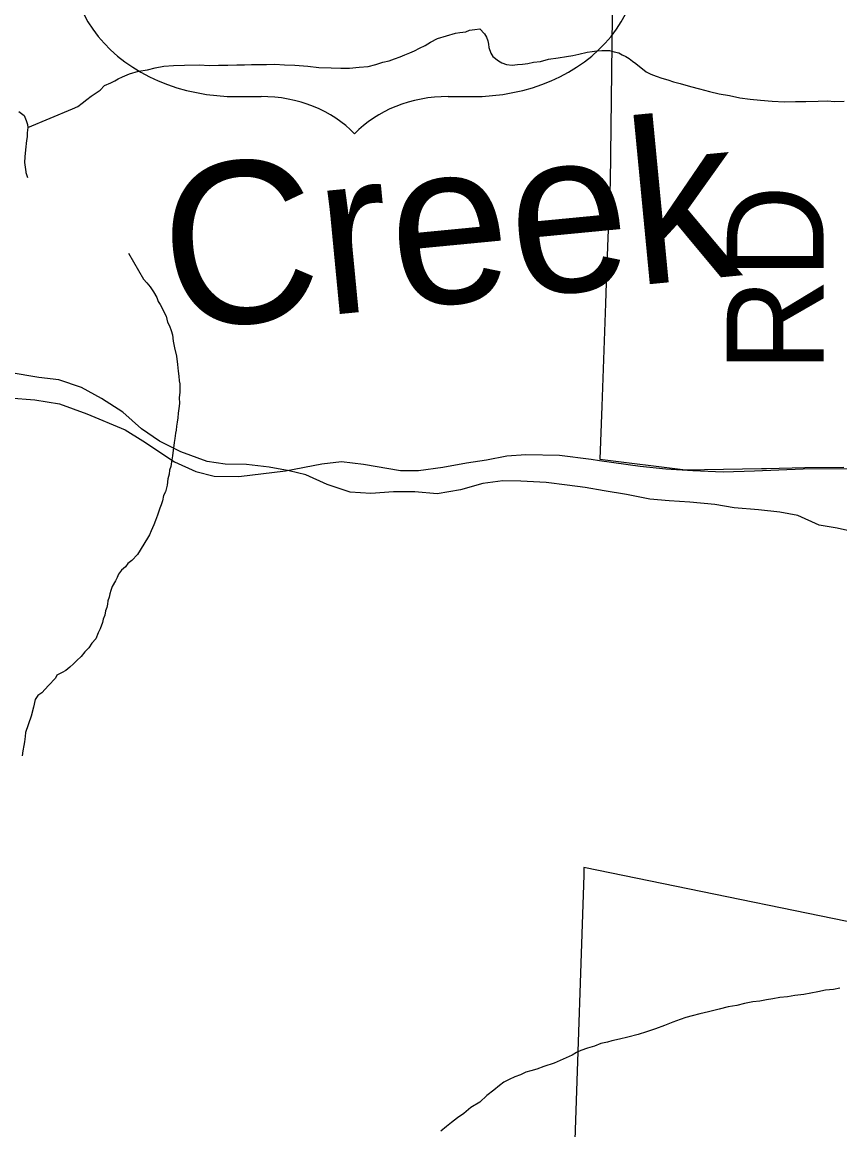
# Model space of a CAD drawing. Extents: x -6.1 to 38, y -7.7 to 22.
# Drawn here: x 7.096 to 7.576, y 16.217 to 16.867 of the extents above; entities that cross this region are included whole.
import ezdxf

# ---------------------------------------------------------------- set-up
doc = ezdxf.new("R2010")
doc.units = 0
for name, color, linetype in [('GM_X_Corporation', 7, 'Continuous'), ('GM_X_County_Road_Text', 7, 'Continuous'), ('GM_X_Minor_River', 7, 'Continuous'), ('GM_X_Minor_River_Text', 7, 'Continuous'), ('GM_X_Township_Road', 7, 'Continuous'), ('GM_X_US_Shield', 7, 'Continuous')]:
    doc.layers.add(name, color=color, linetype=linetype)

msp = doc.modelspace()

# ---------------------------------------------------------------- linework, layer by layer
at = {"layer": 'GM_X_Corporation'}
for points in [[(7.44295, 16.90286), (7.44139, 16.77262), (7.43997, 16.7403), (7.4391, 16.71389), (7.43871, 16.70171), (7.43648, 16.64144), (7.43534, 16.61022), (7.48571, 16.60399), (7.53027, 16.60472), (7.53312, 16.60481), (7.55562, 16.60546), (7.57855, 16.60564)], [(7.63396, 16.32793), (7.426, 16.37056), (7.42585, 16.36615), (7.42065, 16.21071)]]:
    msp.add_lwpolyline(points, dxfattribs=at)
at = {"layer": 'GM_X_Minor_River'}
for points in [[(7.09936, 16.80493), (7.12575, 16.81605), (7.12876, 16.81725), (7.13139, 16.81919), (7.134, 16.82152), (7.13663, 16.82347), (7.13963, 16.82543), (7.14188, 16.82699), (7.14449, 16.8297), (7.14826, 16.83128), (7.15052, 16.83247), (7.1524, 16.83364), (7.15503, 16.83483), (7.15918, 16.83642), (7.16447, 16.83804), (7.16977, 16.8389), (7.17431, 16.84012), (7.17923, 16.84097), (7.18491, 16.84145), (7.19137, 16.84156), (7.2001, 16.84172), (7.20618, 16.84145), (7.2115, 16.84154), (7.21681, 16.84164), (7.22213, 16.84174), (7.22668, 16.84182), (7.23086, 16.8419), (7.23504, 16.84197), (7.23959, 16.84205), (7.24453, 16.84214), (7.25023, 16.84186), (7.25631, 16.84159), (7.26392, 16.84097), (7.27039, 16.84032), (7.27761, 16.84007), (7.28331, 16.83979), (7.28824, 16.83988), (7.29393, 16.84037), (7.29924, 16.84084), (7.30377, 16.84207), (7.30793, 16.84328), (7.31171, 16.84411), (7.31473, 16.8453), (7.31813, 16.84651), (7.32076, 16.84769), (7.32378, 16.84889), (7.32642, 16.85008), (7.32943, 16.85165), (7.33282, 16.85323), (7.33582, 16.85519), (7.33996, 16.85716), (7.35054, 16.8604), (7.35319, 16.86082), (7.3566, 16.86126), (7.35886, 16.86207), (7.36189, 16.8625), (7.36492, 16.86294), (7.36764, 16.85994), (7.36881, 16.85806), (7.36961, 16.85579), (7.37002, 16.8539), (7.37006, 16.852), (7.37126, 16.8486), (7.37243, 16.84672), (7.3759, 16.84412), (7.37781, 16.84301), (7.38049, 16.84192), (7.38392, 16.8416), (7.38695, 16.84204), (7.38998, 16.84209), (7.39301, 16.84253), (7.39642, 16.84335), (7.40059, 16.8438), (7.40512, 16.84503), (7.4108, 16.84589), (7.41572, 16.84674), (7.41951, 16.84719), (7.42292, 16.84801), (7.42783, 16.84924), (7.43086, 16.84967), (7.43352, 16.8501), (7.43655, 16.85015), (7.43883, 16.85019), (7.44111, 16.85023), (7.44378, 16.84952), (7.44645, 16.84881), (7.44837, 16.8477), (7.45067, 16.8466), (7.45259, 16.8455), (7.45451, 16.84401), (7.45644, 16.84253), (7.4626, 16.83769), (7.46529, 16.83622), (7.46834, 16.83513), (7.47178, 16.83406), (7.47522, 16.83298), (7.47865, 16.8319), (7.48247, 16.83083), (7.48858, 16.82903), (7.49392, 16.82761), (7.49965, 16.82619)], [(7.49965, 16.82619), (7.50537, 16.82477), (7.51146, 16.82374), (7.51756, 16.82233), (7.52365, 16.82168), (7.52974, 16.82103), (7.53659, 16.82039), (7.54381, 16.82014), (7.55026, 16.82026), (7.55633, 16.82036), (7.56355, 16.8205), (7.56886, 16.82059), (7.57343, 16.82029), (7.57874, 16.82039)], [(7.09425, 16.81434), (7.09733, 16.81212), (7.09853, 16.8091), (7.09933, 16.80683), (7.09936, 16.80493), (7.09904, 16.80188), (7.09908, 16.7996), (7.09874, 16.79731), (7.09807, 16.79198), (7.09777, 16.78779), (7.09745, 16.78436), (7.09788, 16.78171), (7.09831, 16.77905), (7.09831, 16.77905), (7.09831, 16.77867), (7.09924, 16.7756)], [(7.15854, 16.7313), (7.16741, 16.71604), (7.16935, 16.71379), (7.17129, 16.71154), (7.17325, 16.70854), (7.1752, 16.70515), (7.176, 16.70288), (7.17718, 16.701), (7.18072, 16.69422), (7.18154, 16.69081), (7.18272, 16.68855), (7.18352, 16.6859), (7.18433, 16.68326), (7.18478, 16.67947), (7.18561, 16.67568), (7.18683, 16.67076), (7.1873, 16.66582), (7.18775, 16.66203), (7.18818, 16.65899), (7.18823, 16.65633), (7.18864, 16.65444), (7.18868, 16.65216), (7.18873, 16.6495), (7.18841, 16.64645), (7.18847, 16.64303), (7.18814, 16.63998), (7.18781, 16.63731), (7.18748, 16.63465), (7.18715, 16.63198), (7.18681, 16.62969), (7.18647, 16.6274), (7.18612, 16.6255), (7.1858, 16.62245), (7.18546, 16.62016), (7.18511, 16.61825), (7.18478, 16.61558), (7.18446, 16.61216), (7.18377, 16.60872), (7.18343, 16.60606), (7.18272, 16.60376), (7.18238, 16.60147), (7.18167, 16.5988), (7.18135, 16.59499), (7.18028, 16.59117), (7.17918, 16.58887), (7.17848, 16.58581), (7.17776, 16.58352), (7.17704, 16.5816), (7.17631, 16.57969), (7.17559, 16.5774), (7.17451, 16.57433), (7.17342, 16.57165), (7.17196, 16.5682), (7.17086, 16.5659), (7.16976, 16.56398), (7.16385, 16.55437), (7.1605, 16.55089), (7.15825, 16.54895), (7.15677, 16.54702), (7.15452, 16.54508), (7.15267, 16.54276), (7.15194, 16.54085), (7.15084, 16.53893), (7.149, 16.53547), (7.14828, 16.53318), (7.14756, 16.53126), (7.14721, 16.52936), (7.14649, 16.52706), (7.14615, 16.52515), (7.1458, 16.52325), (7.14507, 16.52133), (7.14474, 16.51867), (7.14365, 16.51636), (7.1433, 16.51446), (7.14185, 16.51063), (7.14075, 16.50833), (7.13929, 16.50488), (7.13706, 16.50218), (7.13521, 16.49948), (7.13298, 16.49716), (7.13075, 16.49446), (7.12813, 16.49213), (7.12626, 16.4902), (7.12402, 16.48825), (7.12178, 16.48631), (7.11952, 16.48513), (7.11651, 16.48356), (7.11578, 16.48164), (7.11168, 16.47738), (7.10758, 16.47313), (7.10533, 16.47157), (7.10385, 16.46926), (7.1028, 16.46468), (7.10137, 16.45933), (7.09813, 16.44976), (7.09779, 16.44748), (7.09746, 16.44443), (7.09712, 16.44214)], [(7.58685, 16.56713), (7.57474, 16.56975), (7.56415, 16.57162), (7.55165, 16.57727), (7.54106, 16.57914), (7.52857, 16.58062), (7.5142, 16.58172), (7.50285, 16.58358), (7.4881, 16.58506), (7.476, 16.58578), (7.46465, 16.58689), (7.45103, 16.5895), (7.43779, 16.59174), (7.42681, 16.59361), (7.41622, 16.5951), (7.40374, 16.59658), (7.38899, 16.59729), (7.37839, 16.59764), (7.36668, 16.59609), (7.35346, 16.59227), (7.33985, 16.58995), (7.32661, 16.59105), (7.31413, 16.59102), (7.3009, 16.59022), (7.28879, 16.59094), (7.27517, 16.59545), (7.26267, 16.6011), (7.25283, 16.60335), (7.2411, 16.60559), (7.22786, 16.60707), (7.21538, 16.60741), (7.20479, 16.6089), (7.18926, 16.61453), (7.17676, 16.62094), (7.16615, 16.62811), (7.15515, 16.63794), (7.14265, 16.64586), (7.13091, 16.65227), (7.11766, 16.65678), (7.10593, 16.65826), (7.08852, 16.66124)], [(7.09712, 16.44214), (7.09642, 16.43909), (7.09609, 16.43604)], [(7.57629, 16.2998), (7.5725, 16.29897), (7.56795, 16.29851), (7.56341, 16.29767), (7.55925, 16.29683), (7.55509, 16.296), (7.54978, 16.29552), (7.54562, 16.29469), (7.54107, 16.29422), (7.5369, 16.29339), (7.53311, 16.29294), (7.52933, 16.29211), (7.52516, 16.29166), (7.52024, 16.29081), (7.51571, 16.28959), (7.51078, 16.28874), (7.50549, 16.2875), (7.49906, 16.28587), (7.49415, 16.28464), (7.48961, 16.28341), (7.48583, 16.28259), (7.48243, 16.28138), (7.47828, 16.27979), (7.47338, 16.2778), (7.4681, 16.2758), (7.46281, 16.27419), (7.4579, 16.27258), (7.45186, 16.27095), (7.44694, 16.26972), (7.4424, 16.26888), (7.43975, 16.26807), (7.43597, 16.26724), (7.4322, 16.26565), (7.42805, 16.26444), (7.42427, 16.26323), (7.42164, 16.26204), (7.419, 16.26047), (7.40846, 16.25572), (7.40242, 16.25371), (7.39827, 16.25211), (7.39486, 16.25129), (7.39184, 16.25048), (7.38883, 16.2489), (7.38543, 16.2477), (7.38204, 16.24612), (7.37903, 16.24454), (7.37641, 16.2426), (7.37304, 16.23987), (7.36892, 16.23676)], [(7.36892, 16.23676), (7.36481, 16.23288), (7.35955, 16.22975), (7.35543, 16.22625), (7.35169, 16.22352), (7.34832, 16.2208), (7.34532, 16.21846), (7.34195, 16.21574)]]:
    msp.add_lwpolyline(points, dxfattribs=at)
at = {"layer": 'GM_X_Township_Road'}
for points in [[(7.08844, 16.64624), (7.10348, 16.64512), (7.11796, 16.64271), (7.13412, 16.63695), (7.15659, 16.62748), (7.16699, 16.62098), (7.18555, 16.60873), (7.19818, 16.60297), (7.20877, 16.60037), (7.22344, 16.60019), (7.25074, 16.60353), (7.27218, 16.60764), (7.28357, 16.609), (7.29655, 16.60741), (7.31833, 16.60372), (7.32891, 16.60372), (7.34321, 16.60557), (7.35695, 16.60817), (7.36883, 16.60984), (7.38072, 16.61226), (7.39186, 16.613), (7.41173, 16.61263), (7.4303, 16.61022), (7.4351, 16.60953)], [(7.4351, 16.60953), (7.45908, 16.60613), (7.47401, 16.60465), (7.49002, 16.60363), (7.50773, 16.60295), (7.5262, 16.60335), (7.55473, 16.60466), (7.58282, 16.60488)]]:
    msp.add_lwpolyline(points, dxfattribs=at)
at = {"layer": 'GM_X_US_Shield'}
for p, q in [((7.22268, 16.82319), (7.23641, 16.82319)), ((7.34627, 16.82319), (7.36001, 16.82319))]:
    msp.add_line(p, q, dxfattribs=at)
for centre, major_axis, start_param, end_param in [((7.22161, 16.90009), (0.09613, 0), 2.702327, 4.723529), ((7.36108, 16.90009), (-0.09613, 0), 1.559657, 3.580859), ((7.23641, 16.76826), (-0.06866, 0), 3.785094, 4.712389), ((7.34627, 16.76826), (-0.06866, 0), 4.712389, 5.639684)]:
    msp.add_ellipse(centre, major_axis=major_axis, ratio=0.8, start_param=start_param, end_param=end_param, dxfattribs=at)

# ---------------------------------------------------------------- texts
at = {"layer": 'GM_X_County_Road_Text'}
msp.add_text('RD', height=0.056818, rotation=90, dxfattribs=at).set_placement((7.5667, 16.66146))
at = {"layer": 'GM_X_Minor_River_Text'}
msp.add_text('Creek', height=0.094754, rotation=5.49794, dxfattribs=at).set_placement((7.18281, 16.6859))

doc.saveas('drawing.dxf')
